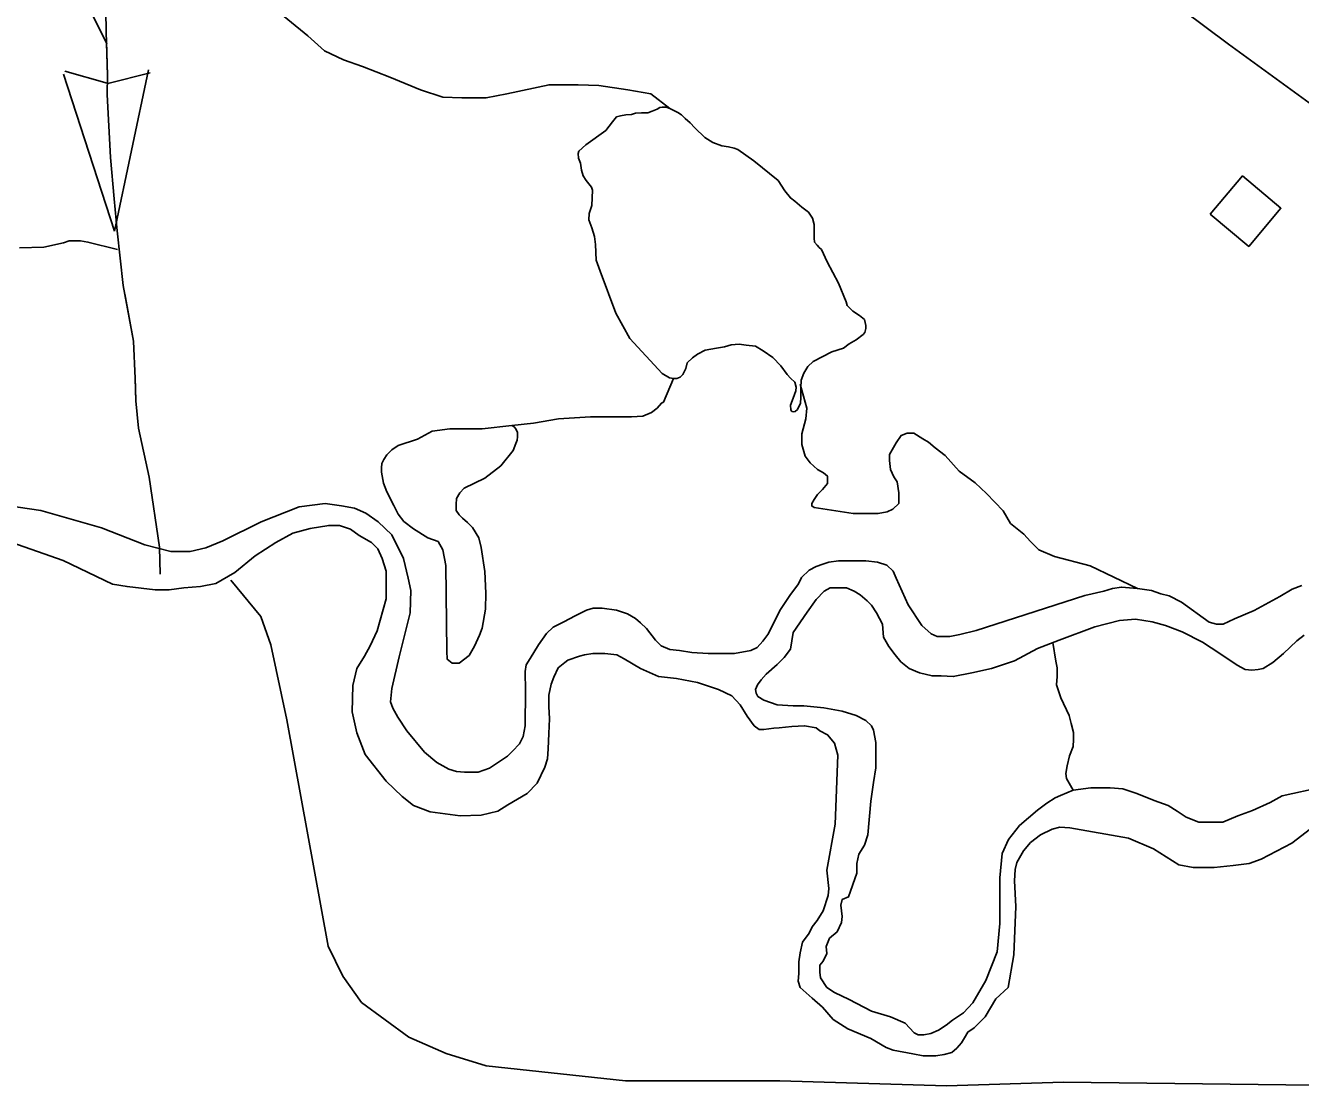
# Model space of a CAD drawing. Extents: x 1084508 to 1142749, y 1057638 to 1093403.
# Drawn here: x 1118458 to 1119291, y 1070177 to 1070873 of the extents above; entities that cross this region are included whole.
import ezdxf

# ---------------------------------------------------------------- set-up
doc = ezdxf.new("R2010")
doc.units = 0
for name, color, linetype in [('Level 10', 7, 'Continuous'), ('Level 35', 7, 'Continuous'), ('Level 43', 7, 'Continuous'), ('Level 47', 7, 'Continuous'), ('Level 56', 7, 'Continuous')]:
    doc.layers.add(name, color=color, linetype=linetype)

msp = doc.modelspace()

# ---------------------------------------------------------------- linework, layer by layer
at = {"layer": 'Level 10'}
msp.add_lwpolyline([(1119170.2, 1070915.58), (1119244.18, 1070860.42), (1119299.22, 1070820.32), (1119376.47, 1070763.28), (1119396.85, 1070748.32), (1119474.81, 1070689.76), (1119567.95, 1070621.21), (1119622.21, 1070580.94), (1119674.9, 1070541.71), (1119715.46, 1070512.24)], dxfattribs=at)
at = {"layer": 'Level 35'}
for points in [[(1118949.86, 1070771.31), (1118933.93, 1070784.23), (1118923.6, 1070791.55), (1118921.02, 1070792.41), (1118917.36, 1070793.27), (1118913.06, 1070793.92), (1118907.25, 1070796.07), (1118901.87, 1070799.3), (1118895.41, 1070805.76), (1118892.4, 1070808.99), (1118889.17, 1070811.79), (1118886.8, 1070814.16), (1118884.22, 1070815.67), (1118879.06, 1070818.25), (1118876.69, 1070819.11), (1118874.11, 1070819.11), (1118872.6, 1070818.89), (1118870.88, 1070817.82), (1118867.44, 1070816.53), (1118864.64, 1070815.45), (1118860.55, 1070815.45), (1118856.68, 1070815.23), (1118854.1, 1070814.37), (1118850.44, 1070814.16), (1118846.78, 1070813.51), (1118844.2, 1070812.87), (1118841.61, 1070809.64), (1118837.31, 1070804.04), (1118824.18, 1070794.57), (1118819.67, 1070790.48), (1118819.23, 1070788.97), (1118819.45, 1070785.95), (1118820.74, 1070782.72), (1118821.39, 1070777.99), (1118822.46, 1070774.33), (1118824.4, 1070771.31), (1118827.84, 1070767.01), (1118828.49, 1070765.07), (1118828.06, 1070754.95), (1118826.34, 1070749.78), (1118826.12, 1070745.69), (1118828.06, 1070740.31), (1118829.78, 1070734.71), (1118830.42, 1070729.55), (1118830.85, 1070719.21), (1118833.65, 1070712.11), (1118843.77, 1070684.55), (1118853.02, 1070667.97), (1118874.11, 1070645.15), (1118878.84, 1070642.35)], [(1118994.4, 1070692.08), (1118989.24, 1070704.14), (1118981.92, 1070718.13), (1118978.26, 1070726.1), (1118976.75, 1070727.61), (1118975.25, 1070729.12), (1118973.53, 1070731.05), (1118973.31, 1070733.64), (1118973.31, 1070737.3), (1118973.31, 1070742.46), (1118972.24, 1070746.77), (1118969.65, 1070750.65), (1118965.35, 1070753.87), (1118960.83, 1070757.75), (1118957.82, 1070759.9), (1118954.16, 1070764.64), (1118949.86, 1070771.31)], [(1118878.84, 1070642.35), (1118881.42, 1070641.92), (1118883.58, 1070641.92), (1118885.73, 1070642.78), (1118887.66, 1070644.5), (1118889.6, 1070648.38), (1118890.46, 1070652.25), (1118893.91, 1070655.48), (1118897.13, 1070657.85), (1118902.08, 1070660.43), (1118909.61, 1070661.73), (1118914.78, 1070662.59), (1118919.08, 1070663.88), (1118924.46, 1070664.31), (1118928.98, 1070663.66), (1118935.01, 1070663.02), (1118940.17, 1070660), (1118946.41, 1070655.7), (1118951.58, 1070650.1), (1118955.67, 1070644.5), (1118958.03, 1070642.13), (1118960.83, 1070639.55), (1118961.69, 1070636.32), (1118961.48, 1070633.95), (1118959.75, 1070629), (1118958.03, 1070624.48), (1118958.25, 1070621.47), (1118958.89, 1070620.39), (1118959.75, 1070620.17), (1118961.05, 1070620.39), (1118962.55, 1070621.68), (1118964.49, 1070625.77), (1118964.7, 1070629.43), (1118964.7, 1070632.66), (1118964.7, 1070635.89), (1118964.92, 1070640.84), (1118966.64, 1070645.36), (1118969.22, 1070649.67), (1118972.67, 1070653.11), (1118984.93, 1070659.36), (1118992.46, 1070661.73), (1118996.34, 1070664.53), (1119000.86, 1070667.11), (1119005.37, 1070670.77), (1119006.45, 1070672.06), (1119007.1, 1070674.64), (1119007.1, 1070676.58), (1119006.24, 1070680.46), (1119003.01, 1070683.04), (1118998.7, 1070685.84), (1118995.05, 1070689.72), (1118994.4, 1070692.08)], [(1118881.42, 1070641.92), (1118874.97, 1070626.55), (1118873.55, 1070625.83), (1118870.7, 1070622.63), (1118867.14, 1070619.78), (1118861.45, 1070617.29), (1118853.98, 1070616.93), (1118839.38, 1070616.93), (1118827.29, 1070616.93), (1118806.29, 1070615.51), (1118789.92, 1070612.66), (1118775.91, 1070611.26)], [(1118775.91, 1070611.26), (1118756.39, 1070608.94), (1118742.75, 1070609.03), (1118735.23, 1070609.13), (1118723.76, 1070607.43), (1118714.12, 1070602.33), (1118701.66, 1070598.06), (1118697.5, 1070595.25), (1118694.19, 1070592.01), (1118692.23, 1070589.02), (1118690.99, 1070586.31), (1118690.67, 1070583.61), (1118690.63, 1070580.62), (1118692.05, 1070573.49), (1118694.19, 1070567.8), (1118698.82, 1070558.9), (1118701.66, 1070553.2), (1118705.22, 1070548.57), (1118711.63, 1070543.59), (1118720.88, 1070537.89), (1118727.64, 1070535.4), (1118730.84, 1070530.06), (1118732.62, 1070519.73), (1118733.34, 1070463.83), (1118733.69, 1070458.49), (1118736.89, 1070456), (1118738.67, 1070456), (1118741.52, 1070456), (1118747.93, 1070460.98), (1118751.49, 1070467.04), (1118754.69, 1070474.16), (1118756.47, 1070478.78), (1118758.6, 1070491.25), (1118758.96, 1070501.57), (1118758.25, 1070515.81), (1118755.76, 1070531.48), (1118754.33, 1070537.89), (1118750.06, 1070544.65), (1118746.86, 1070547.86), (1118743.66, 1070550.71), (1118741.52, 1070552.84), (1118739.39, 1070555.69), (1118739.39, 1070559.61), (1118739.74, 1070563.53), (1118741.8, 1070567.13), (1118744.72, 1070570.29), (1118758.25, 1070576.7), (1118768.57, 1070584.89), (1118776.75, 1070594.86), (1118778.53, 1070599.49), (1118779.28, 1070601.6), (1118779.6, 1070603.76), (1118779.48, 1070606.7), (1118778.42, 1070609.1), (1118777.32, 1070610.41), (1118775.91, 1070611.26)], [(1118422, 1070562.4), (1118468.14, 1070555.75), (1118507.63, 1070544.31), (1118536.05, 1070533.23), (1118553.03, 1070528.8), (1118565.58, 1070528.8), (1118575.91, 1070531.38), (1118586.98, 1070535.81), (1118612.08, 1070548.37), (1118636.81, 1070557.97), (1118653.79, 1070560.18), (1118664.49, 1070558.71), (1118672.98, 1070557.23), (1118680.36, 1070553.91), (1118688.48, 1070548.37), (1118697.34, 1070539.87), (1118705.09, 1070524.36), (1118708.04, 1070511.44), (1118709.89, 1070503.32), (1118709.52, 1070488.91), (1118702.14, 1070460.11), (1118697.34, 1070439.43), (1118696.6, 1070430.57), (1118698.08, 1070426.51), (1118701.4, 1070420.6), (1118707.31, 1070411.73), (1118718.75, 1070397.7)], [(1118674.5, 1070410.43), (1118671.59, 1070424.19), (1118672, 1070441.29), (1118674.5, 1070452.55), (1118679.51, 1070460.47), (1118683.26, 1070467.15), (1118687.84, 1070477.16), (1118693.68, 1070498.01), (1118693.68, 1070507.6), (1118693.68, 1070515.94), (1118691.18, 1070524.28), (1118688.26, 1070530.53), (1118684.09, 1070534.7), (1118676.17, 1070539.29), (1118670.34, 1070543.46), (1118663.25, 1070545.96), (1118656.17, 1070545.96), (1118644.08, 1070543.88), (1118632.82, 1070540.96), (1118621.57, 1070534.7), (1118608.23, 1070525.95), (1118594.89, 1070515.1), (1118582.39, 1070508.02), (1118572.39, 1070505.93), (1118561.55, 1070505.1), (1118551.96, 1070503.84), (1118542.79, 1070503.84), (1118524.45, 1070505.93), (1118514.87, 1070507.6), (1118482.77, 1070523.03), (1118444.84, 1070536.37)], [(1118718.75, 1070397.7), (1118726.87, 1070391.05), (1118734.62, 1070386.62), (1118739.79, 1070385.15), (1118744.95, 1070384.78), (1118753.81, 1070384.78), (1118761.19, 1070387.36), (1118773, 1070395.12), (1118776.33, 1070398.44), (1118780.76, 1070403.24), (1118783.34, 1070408.04), (1118784.45, 1070415.06), (1118784.82, 1070437.95), (1118784.45, 1070450.51), (1118785.18, 1070454.94), (1118787.77, 1070459), (1118793.3, 1070467.86), (1118798.44, 1070475.33), (1118802.9, 1070479.48), (1118809.91, 1070482.98), (1118817.24, 1070486.81), (1118824.57, 1070490.63), (1118829.03, 1070491.91), (1118834.77, 1070491.91), (1118844.33, 1070490.63), (1118851.34, 1070488.08), (1118856.75, 1070485.21), (1118859.94, 1070482.34), (1118863.76, 1070478.52), (1118869.82, 1070470.87), (1118873.32, 1070467.36), (1118879.06, 1070464.81), (1118885.43, 1070464.17), (1118893.4, 1070462.9), (1118904.23, 1070462.26), (1118921.44, 1070462.26), (1118931.96, 1070464.17), (1118936.1, 1070466.08), (1118939.92, 1070470.23), (1118943.11, 1070474.69), (1118951.4, 1070490.95), (1118957.45, 1070500.2), (1118963.19, 1070507.85), (1118965.1, 1070511.99), (1118970.2, 1070516.78), (1118974.66, 1070519.01), (1118979.12, 1070520.6), (1118982.94, 1070521.88), (1118989.32, 1070522.83), (1119007.16, 1070522.83), (1119014.81, 1070521.88), (1119020.86, 1070519.97)], [(1119020.86, 1070519.97), (1119025.01, 1070516.14), (1119026.92, 1070511.36), (1119034.88, 1070494.14), (1119043.81, 1070480.43), (1119049.86, 1070475.01), (1119053.68, 1070473.42), (1119056.55, 1070473.42), (1119061.97, 1070473.42), (1119068.66, 1070474.69), (1119079.18, 1070477.24), (1119150.24, 1070500.2), (1119162.67, 1070503.07), (1119168.4, 1070504.66), (1119174.14, 1070505.62), (1119184.65, 1070504.66), (1119193.89, 1070503.39), (1119199.95, 1070501.16), (1119205.37, 1070499.88), (1119213.33, 1070495.74), (1119231.5, 1070482.66), (1119236.28, 1070481.39), (1119240.74, 1070481.39), (1119248.07, 1070484.9), (1119260.81, 1070490.32), (1119277.7, 1070499.56), (1119285.67, 1070504.34), (1119292.04, 1070506.58)], [(1119213.86, 1070476.32), (1119203.02, 1070480.49), (1119194.27, 1070483), (1119183.43, 1070484.66), (1119173.01, 1070483.83), (1119156.75, 1070479.66), (1119133.41, 1070470.9), (1119119.24, 1070465.48), (1119104.24, 1070457.56), (1119089.23, 1070452.55), (1119076.31, 1070449.63), (1119064.22, 1070447.13), (1119056.3, 1070447.55), (1119050.47, 1070447.55), (1119042.13, 1070449.63), (1119035.46, 1070452.55), (1119030.04, 1070456.72), (1119026.29, 1070461.31), (1119022.12, 1070466.73), (1119018.79, 1070472.99), (1119017.96, 1070481.33), (1119014.21, 1070488.83), (1119010.87, 1070493.84), (1119007.95, 1070496.76), (1119003.37, 1070500.51), (1118999.62, 1070503.01), (1118994.62, 1070505.1), (1118989.61, 1070505.1), (1118983.78, 1070505.1), (1118980.03, 1070503.01), (1118974.61, 1070497.59), (1118968.77, 1070489.25), (1118959.6, 1070475.91), (1118957.94, 1070465.06), (1118953.77, 1070459.64), (1118949.18, 1070455.05), (1118942.1, 1070448.8), (1118938.76, 1070445.05), (1118936.26, 1070441.71), (1118935.01, 1070438.79), (1118935.43, 1070436.29), (1118936.68, 1070434.2), (1118940.43, 1070431.7), (1118949.18, 1070428.78), (1118959.6, 1070427.95), (1118966.69, 1070427.95), (1118979.61, 1070426.7), (1118991.7, 1070424.61), (1119000.87, 1070421.69), (1119007.12, 1070418.36)], [(1119293.47, 1070474.24), (1119288.88, 1070470.48), (1119280.13, 1070462.14), (1119273.04, 1070456.31), (1119266.79, 1070452.55), (1119263.46, 1070451.72), (1119259.29, 1070451.3), (1119255.12, 1070451.72), (1119249.7, 1070454.64), (1119238.45, 1070462.14), (1119227.2, 1070469.65), (1119213.86, 1070476.32)], [(1119142.58, 1070372.9), (1119138.33, 1070380.65), (1119137.79, 1070383.9), (1119138.6, 1070388.78), (1119140.23, 1070395.28), (1119142.67, 1070401.51), (1119142.94, 1070406.11), (1119142.94, 1070410.72), (1119141.31, 1070416.41), (1119139.96, 1070421.83), (1119134.54, 1070433.2), (1119131.83, 1070441.87), (1119132.11, 1070447.29), (1119132.11, 1070452.98), (1119131.29, 1070457.31), (1119129.29, 1070469.35)], [(1118988.78, 1070395.84), (1118986.7, 1070403.76), (1118982.11, 1070409.18), (1118977.11, 1070411.68), (1118974.61, 1070413.77), (1118967.11, 1070415.02), (1118958.77, 1070414.6), (1118950.43, 1070413.77), (1118947.1, 1070413.35), (1118940.43, 1070412.52), (1118937.51, 1070412.52), (1118934.18, 1070415.02), (1118929.59, 1070421.28), (1118925.01, 1070428.78), (1118919.59, 1070434.62), (1118910.84, 1070438.79), (1118897.08, 1070443.38), (1118883.33, 1070445.88), (1118871.66, 1070447.13), (1118859.99, 1070452.55), (1118849.15, 1070458.81), (1118844.56, 1070461.31), (1118836.64, 1070462.14), (1118828.72, 1070462.14), (1118823.31, 1070461.31), (1118819.97, 1070460.48), (1118812.47, 1070457.97), (1118810.38, 1070456.3), (1118806.22, 1070452.97), (1118803.3, 1070446.71), (1118801.63, 1070442.13), (1118799.96, 1070435.04), (1118799.96, 1070427.53), (1118800.38, 1070419.61), (1118799.96, 1070410.02), (1118799.55, 1070400.01), (1118799.13, 1070393.33), (1118797.46, 1070387.91), (1118792.46, 1070377.49), (1118785.79, 1070370.81), (1118773.29, 1070363.31), (1118766.62, 1070359.14), (1118755.78, 1070356.64), (1118742.03, 1070356.22), (1118722.44, 1070358.72), (1118711.6, 1070362.89), (1118704.1, 1070368.73), (1118693.68, 1070378.74), (1118679.92, 1070396.25), (1118674.5, 1070410.43)], [(1119007.12, 1070418.36), (1119010.87, 1070415.02), (1119012.12, 1070412.1), (1119013.79, 1070404.18), (1119013.79, 1070396.25), (1119013.79, 1070387.5), (1119012.12, 1070377.91), (1119010.45, 1070365.81), (1119008.37, 1070343.71), (1119006.29, 1070337.04), (1119002.53, 1070331.2), (1119001.28, 1070324.94), (1119001.28, 1070318.69), (1118995.87, 1070303.26), (1118991.7, 1070301.59), (1118990.86, 1070297.84), (1118991.7, 1070290.33), (1118991.28, 1070286.58), (1118988.36, 1070280.32), (1118983.36, 1070276.15), (1118981.28, 1070270.73), (1118981.69, 1070266.14), (1118979.19, 1070261.14), (1118977.11, 1070258.64), (1118977.11, 1070254.05), (1118977.53, 1070250.3), (1118981.69, 1070244.04), (1118986.7, 1070240.71), (1118996.28, 1070236.12), (1119010.87, 1070228.61), (1119023.37, 1070224.86), (1119032.96, 1070220.69), (1119038.8, 1070214.43), (1119041.3, 1070213.18), (1119045.05, 1070213.18), (1119049.63, 1070214.02), (1119054.64, 1070216.1), (1119059.64, 1070219.44), (1119063.81, 1070222.77), (1119070.89, 1070227.36), (1119077.14, 1070234.03), (1119085.48, 1070248.63), (1119092.98, 1070267.4), (1119094.65, 1070285.74), (1119094.65, 1070315.77), (1119096.32, 1070331.62), (1119100.48, 1070340.79), (1119107.57, 1070349.97), (1119119.24, 1070359.97), (1119125.49, 1070364.56), (1119130.91, 1070367.9), (1119134.25, 1070369.57)], [(1119247.2, 1070323.69), (1119234.7, 1070322.44), (1119220.94, 1070322.44), (1119211.77, 1070324.11), (1119195.1, 1070334.54), (1119178.84, 1070341.62), (1119140.5, 1070348.3), (1119133.83, 1070348.71), (1119128.83, 1070347.46), (1119121.32, 1070343.71), (1119114.66, 1070338.71), (1119110.07, 1070333.28), (1119105.9, 1070325.78), (1119104.65, 1070321.19), (1119104.24, 1070313.68), (1119105.07, 1070297), (1119103.82, 1070265.31), (1119100.07, 1070244.04), (1119092.15, 1070236.54), (1119085.06, 1070224.86), (1119077.98, 1070217.77), (1119073.81, 1070214.85), (1119071.72, 1070211.1), (1119069.64, 1070207.76), (1119066.72, 1070204.42), (1119063.39, 1070201.51), (1119058.39, 1070200.25), (1119052.97, 1070199.42), (1119044.63, 1070199.42), (1119037.96, 1070200.67), (1119025.04, 1070203.17), (1119020.46, 1070204.84), (1119010.45, 1070210.68), (1118995.45, 1070216.93), (1118985.86, 1070223.19), (1118978.78, 1070231.11), (1118972.11, 1070236.95), (1118964.19, 1070244.04), (1118962.94, 1070248.21), (1118963.35, 1070253.22), (1118963.35, 1070260.72), (1118964.19, 1070266.56), (1118965.86, 1070273.65), (1118970.02, 1070279.49), (1118972.11, 1070283.66), (1118975.44, 1070287.83), (1118979.19, 1070294.08), (1118982.53, 1070304.09), (1118982.94, 1070308.68), (1118981.69, 1070320.77), (1118987.11, 1070350.8), (1118988.78, 1070395.84)], [(1119134.25, 1070369.57), (1119142.58, 1070372.9), (1119154.25, 1070374.57), (1119166.76, 1070374.57), (1119175.09, 1070373.74), (1119184.26, 1070370.82), (1119195.52, 1070366.23), (1119204.69, 1070362.89), (1119210.52, 1070359.14), (1119216.36, 1070355.39), (1119224.69, 1070352.05), (1119230.11, 1070352.05), (1119240.53, 1070352.05), (1119250.12, 1070356.22), (1119259.71, 1070359.56), (1119271.38, 1070364.98), (1119279.3, 1070369.15), (1119305.14, 1070374.99)], [(1119300.55, 1070349.97), (1119285.55, 1070338.29), (1119265.54, 1070327.86), (1119257.62, 1070324.94), (1119247.2, 1070323.69)]]:
    msp.add_lwpolyline(points, dxfattribs=at)
at = {"layer": 'Level 43'}
for p, q in [((1118483.82, 1070842.69), (1118511.39, 1070834.78)), ((1118516.18, 1070738.27), (1118538.5, 1070843.66)), ((1118516.18, 1070738.27), (1118482.82, 1070840.7)), ((1118539.58, 1070841.7), (1118511.76, 1070834.77))]:
    msp.add_line(p, q, dxfattribs=at)
for points in [[(1118510.56, 1070882.22), (1118510.78, 1070868.38), (1118511.66, 1070839.82), (1118511.44, 1070827.51), (1118513.63, 1070786.21), (1118516.05, 1070759.4), (1118518.03, 1070738.31), (1118521.98, 1070702.72), (1118528.57, 1070666.24), (1118529.66, 1070641.86), (1118530.1, 1070627.35), (1118531.86, 1070609.56), (1118538.89, 1070577.48), (1118545.7, 1070531.78), (1118546.14, 1070513.98)], [(1118510.96, 1070862.43), (1118511.66, 1070839.82), (1118511.44, 1070827.51), (1118513.63, 1070786.21), (1118516.05, 1070759.4), (1118518.02, 1070738.4)], [(1118522.96, 1070697.28), (1118528.57, 1070666.24), (1118529.66, 1070641.86), (1118529.85, 1070635.66)], [(1118529.85, 1070635.66), (1118530.1, 1070627.35), (1118531.86, 1070609.56), (1118538.89, 1070577.48), (1118539.35, 1070574.39)], [(1118545.45, 1070533.41), (1118545.7, 1070531.78), (1118546.14, 1070513.98)]]:
    msp.add_lwpolyline(points, dxfattribs=at)
at = {"layer": 'Level 47'}
for points in [[(1118879.06, 1070818.25), (1118866.75, 1070827.91), (1118851.59, 1070830.62), (1118832.64, 1070833.33), (1118819.1, 1070833.87), (1118800.14, 1070833.87), (1118772.53, 1070827.91), (1118758.99, 1070825.2), (1118743.28, 1070825.2), (1118730.83, 1070825.75), (1118716.21, 1070830.62), (1118696.17, 1070838.75), (1118678.3, 1070845.79), (1118665.84, 1070850.13), (1118653.39, 1070856.09), (1118642.56, 1070865.84), (1118600.86, 1070899.97)], [(1118501.71, 1070879.95), (1118511.13, 1070860.67)], [(1118518.1, 1070726.15), (1118498.84, 1070731.07), (1118493.92, 1070731.89), (1118486.54, 1070731.89), (1118482.85, 1070730.66), (1118470.14, 1070727.79), (1118454.15, 1070727.38)], [(1119184.65, 1070504.66), (1119153.77, 1070519.62), (1119130.48, 1070525.58), (1119120.19, 1070529.92), (1119114.78, 1070535.34), (1119110.44, 1070540.21), (1119101.78, 1070547.26), (1119096.91, 1070555.38), (1119086.08, 1070566.76), (1119078.49, 1070573.8), (1119068.2, 1070581.39), (1119059, 1070591.68), (1119052.5, 1070596.56), (1119048.17, 1070600.35), (1119044.38, 1070602.52), (1119038.42, 1070606.31), (1119034.09, 1070606.31), (1119030.3, 1070604.69), (1119027.05, 1070599.81), (1119022.72, 1070592.23), (1119022.72, 1070588.43), (1119023.26, 1070582.47), (1119025.42, 1070577.6), (1119027.59, 1070574.35), (1119028.67, 1070567.3), (1119028.67, 1070563.51), (1119028.67, 1070560.26), (1119024.88, 1070556.47), (1119021.09, 1070554.84), (1119015.13, 1070553.76), (1119005.93, 1070553.76), (1119002.68, 1070553.76), (1118998.89, 1070553.76), (1118973.44, 1070557.55), (1118971.81, 1070558.63), (1118971.81, 1070560.26), (1118973.44, 1070562.97), (1118975.6, 1070566.22), (1118978.85, 1070569.47), (1118982.1, 1070573.26), (1118982.1, 1070578.14), (1118979.39, 1070580.31), (1118975.6, 1070582.47), (1118970.73, 1070586.81), (1118967.48, 1070591.14), (1118965.31, 1070598.73), (1118965.31, 1070605.77), (1118968.02, 1070615.52), (1118968.56, 1070622.57), (1118964.23, 1070638.28)], [(1118592.32, 1070510.11), (1118611.84, 1070486.51), (1118618.34, 1070467.8), (1118628.91, 1070418.99), (1118655.75, 1070270.93), (1118665.5, 1070251.41), (1118677.7, 1070234.32), (1118708.6, 1070211.54), (1118732.99, 1070200.97), (1118759.01, 1070192.83), (1118850.08, 1070183.07), (1118950.91, 1070183.07), (1119059.87, 1070179.82), (1119136.3, 1070182.26), (1119408.69, 1070179), (1119440.4, 1070177.37), (1119478.62, 1070177.37), (1119528.22, 1070183.88), (1119607.9, 1070188.76), (1119664.82, 1070191.2), (1119709.54, 1070196.9), (1119748.57, 1070198.53), (1119772.97, 1070194.46), (1119784.35, 1070190.39)]]:
    msp.add_lwpolyline(points, dxfattribs=at)
at = {"layer": 'Level 56'}
msp.add_lwpolyline([(1119232.25, 1070749.32), (1119253.3, 1070774.3), (1119278.36, 1070753.19), (1119257.31, 1070728.2)], close=True, dxfattribs=at)

doc.saveas('drawing.dxf')
